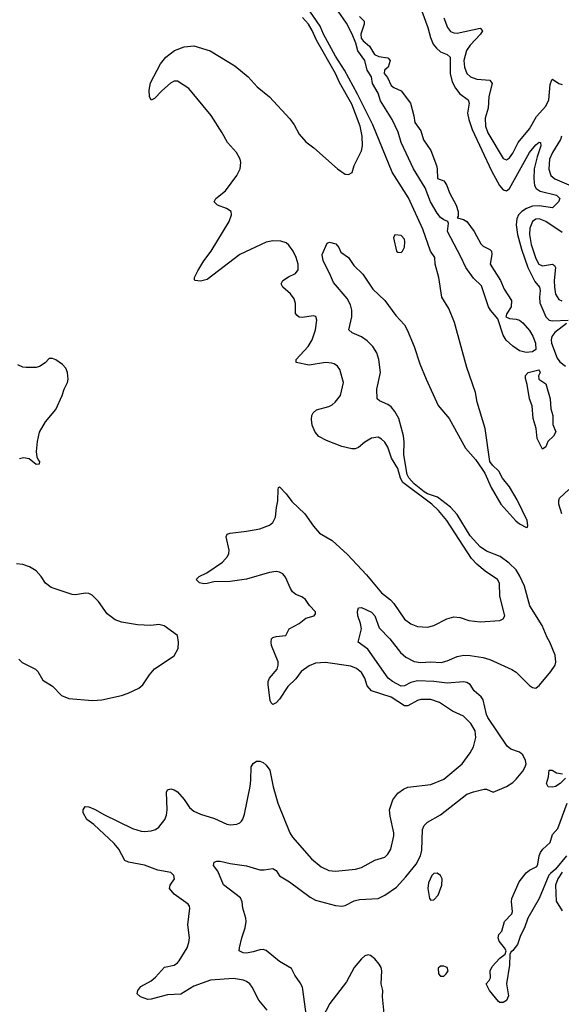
# Model space of a CAD drawing. Header units: inches. Extents: x 1682530 to 1839546, y 640742 to 791647.
# Tile 564 of 656: x 1821870 to 1825164, y 652165 to 658158. Entities that reach past the tile are written whole.
import ezdxf

# ---------------------------------------------------------------- set-up
doc = ezdxf.new("R2010")
doc.units = ezdxf.units.IN
doc.header["$MEASUREMENT"] = 0
doc.layers.add('B8625', color=7, linetype='Continuous')

msp = doc.modelspace()

# ---------------------------------------------------------------- linework, layer by layer
at = {"layer": 'B8625', "color": 5}
for points, elevation in [([(1823617.4, 652077.4), (1823590, 652269.2), (1823576.6, 652296.6), (1823543.1, 652343.1), (1823524, 652384), (1823450, 652426.2), (1823370, 652492.2), (1823350, 652498), (1823330, 652497.2), (1823290, 652483.9), (1823250, 652477.6), (1823230, 652478), (1823206, 652490), (1823206.6, 652510), (1823220.9, 652570), (1823241.6, 652630), (1823247.8, 652670), (1823246.3, 652690), (1823227.3, 652750), (1823223.7, 652790), (1823212.5, 652812.5), (1823110, 652892), (1823075.4, 652975.4), (1823049.2, 653010), (1823054, 653030), (1823070, 653037.1), (1823090, 653037.1), (1823150, 653022), (1823250, 653008.5), (1823330, 652984.4), (1823356.6, 652983.4), (1823410, 652992.4), (1823430, 652980.7), (1823450, 652948), (1823511.5, 652911.5), (1823636.5, 652816.5), (1823670, 652798.9), (1823790, 652765.8), (1823830, 652762), (1823850, 652766.5), (1823905.4, 652794.6), (1823937, 652803), (1824050, 652810.1), (1824090, 652830.2), (1824161, 652879), (1824219.6, 652940.4), (1824281.3, 653018.7), (1824307.8, 653070), (1824316, 653104), (1824320.5, 653230), (1824330, 653254), (1824350, 653274), (1824430, 653318), (1824590, 653443.8), (1824630, 653459.1), (1824694.4, 653474.4), (1824710, 653474.8), (1824750, 653456), (1824830, 653490.8), (1824870, 653516.3), (1824890, 653536.3), (1824930, 653583.7), (1824945.4, 653610), (1824949.7, 653630), (1824946.6, 653650), (1824930, 653683.7), (1824910, 653699.6), (1824857.5, 653717.5), (1824835.7, 653735.7), (1824717.4, 653910), (1824708.8, 653930), (1824690, 654017.6), (1824676.1, 654036.1), (1824634.3, 654074.3), (1824610, 654112.7), (1824590, 654124.9), (1824570, 654127.3), (1824470, 654119), (1824390, 654130.6), (1824290, 654134.2), (1824250, 654124.6), (1824210, 654103), (1824190, 654102.3), (1824138.3, 654130), (1824112, 654150), (1823986.7, 654326.7), (1823929.5, 654370), (1823948.3, 654450), (1823943.3, 654483.3), (1823926, 654530), (1823924.8, 654555.2), (1823930, 654578), (1823950, 654580.7), (1824010, 654551.6), (1824030, 654530.3), (1824056.8, 654456.8), (1824120.7, 654390), (1824185.7, 654305.7), (1824217.9, 654277.9), (1824270, 654252.7), (1824310, 654246.3), (1824370, 654250.6), (1824433.7, 654246.3), (1824470, 654255.6), (1824530, 654281.9), (1824570.5, 654289.5), (1824610, 654288.6), (1824690, 654276.6), (1824730, 654264.2), (1824863.8, 654203.8), (1824890, 654187.6), (1824970, 654106), (1824990, 654093.4), (1825010, 654090.4), (1825032.6, 654107.4), (1825100.9, 654190), (1825127, 654230), (1825131.4, 654248.6), (1825127.3, 654290), (1825094.5, 654370), (1825077.8, 654397.8), (1825047, 654470), (1824972.3, 654590), (1824940.7, 654710), (1824912.2, 654772.2), (1824889.4, 654810), (1824848, 654850), (1824793.4, 654890), (1824710, 654924), (1824670.5, 654950.5), (1824610, 655017.3), (1824530, 655147.1), (1824491.3, 655191.3), (1824411.6, 655251.6), (1824350, 655272.5), (1824330, 655284.8), (1824270, 655333.9), (1824237.2, 655370), (1824227.7, 655390), (1824206.9, 655510), (1824209.5, 655589.5), (1824204.6, 655624.6), (1824177.1, 655730), (1824152.7, 655772.7), (1824130, 655800.9), (1824110, 655816.4), (1824057.7, 655837.7), (1824044.2, 655850), (1824041.8, 655910), (1824064.4, 656010), (1824055, 656090), (1824042.2, 656130), (1824017.6, 656170), (1823983.1, 656203.1), (1823948.3, 656228.3), (1823891.6, 656251.6), (1823872.8, 656270), (1823889.3, 656350), (1823889.9, 656390), (1823883, 656423), (1823861.4, 656461.4), (1823778.8, 656558.8), (1823755.4, 656615.4), (1823715.1, 656690), (1823709.6, 656730), (1823741.2, 656798.8), (1823755.3, 656804.7), (1823793, 656793), (1823810.7, 656770.7), (1823823.5, 656743.5), (1823870.8, 656710), (1823902.8, 656662.8), (1823958, 656610), (1824017.3, 656517.3), (1824090, 656448.5), (1824157.8, 656357.8), (1824210, 656300.3), (1824227.5, 656270), (1824270, 656168.5), (1824304.6, 656064.6), (1824342.3, 655970), (1824414.4, 655810), (1824481.4, 655730), (1824581, 655550), (1824642.2, 655482.2), (1824683.1, 655423.1), (1824698.5, 655398.5), (1824738, 655310), (1824796, 655210), (1824888.1, 655108.1), (1824910, 655090.2), (1824952.8, 655067.2), (1824959, 655070), (1824960.2, 655079.8), (1824955.7, 655110), (1824895.9, 655235.9), (1824850, 655314), (1824807.4, 655367.4), (1824783.5, 655410), (1824746.3, 655446.3), (1824729.7, 655470), (1824700.5, 655670), (1824652, 655830), (1824643.2, 655890), (1824590, 656040.5), (1824515.3, 656315.3), (1824479.6, 656399.6), (1824438.5, 656470), (1824419.8, 656590), (1824397.7, 656670), (1824394.5, 656710), (1824369, 656750), (1824322.5, 656882.5), (1824234, 657074), (1824135.9, 657230), (1824018.1, 657518.1), (1823925.3, 657705.3), (1823846, 657850), (1823790, 657937), (1823718.7, 658070), (1823698.2, 658118.2), (1823616.4, 658236.4)], 360), ([(1823937.6, 658177.6), (1823964.4, 658150), (1823964.6, 658130), (1823944.9, 658070), (1823946.5, 658046.5), (1823958.4, 658030), (1823997.2, 657997.2), (1824027.3, 657947.3), (1824055.1, 657935.1), (1824110, 657925.4), (1824122.5, 657910), (1824110.7, 657869.3), (1824088.2, 657850), (1824086.8, 657830), (1824106.8, 657806.8), (1824130, 657758), (1824145.8, 657745.8), (1824190, 657725.6), (1824246.6, 657650), (1824267.2, 657572.8), (1824273, 657533), (1824310, 657481.7), (1824326.8, 657426.8), (1824370, 657361.5), (1824405, 657270), (1824410.2, 657249.8), (1824411.7, 657191.7), (1824450, 657177.5), (1824456.8, 657170), (1824468.6, 657150), (1824483.6, 657103.6), (1824524.6, 657030), (1824536.5, 656990), (1824536.8, 656963.2), (1824531.6, 656951.6), (1824570, 656942.8), (1824590, 656929.3), (1824634.4, 656870), (1824674.2, 656794.2), (1824690, 656779.5), (1824730, 656760.2), (1824739.4, 656750), (1824741.9, 656730), (1824732.3, 656670), (1824794.4, 656570), (1824817.8, 656517.8), (1824860.4, 656450), (1824860.2, 656410), (1824832.4, 656370), (1824827.7, 656350), (1824850, 656338.7), (1824890, 656335), (1824910, 656328.5), (1824930, 656313.4), (1824970, 656265.5), (1824991.5, 656231.5), (1825008, 656190), (1825009, 656151), (1824990, 656136.3), (1824950, 656132.6), (1824910, 656143.5), (1824870, 656170.8), (1824828.5, 656208.5), (1824810, 656238.2), (1824777.5, 656337.5), (1824733.7, 656390), (1824722.3, 656410), (1824679.2, 656539.2), (1824630, 656585.4), (1824582.7, 656650), (1824554.2, 656714.2), (1824471.6, 656870), (1824477.7, 656917.7), (1824474, 656930), (1824450, 656939.4), (1824430, 656955.2), (1824410, 656979.9), (1824368.2, 657050), (1824335.3, 657135.3), (1824265.5, 657250), (1824190.4, 657410), (1824172.8, 657472.8), (1824136.4, 657550), (1824065.2, 657665.2), (1824049.9, 657710), (1824016.5, 657770), (1824009.8, 657810), (1823984.1, 657850), (1823969.8, 657910), (1823927.7, 657967.7), (1823915, 658015), (1823893.3, 658070), (1823857.8, 658137.8), (1823807.1, 658210)], 340), ([(1824316.6, 658210), (1824353.2, 658110), (1824367.9, 658050), (1824385.5, 658010), (1824404.4, 657984.4), (1824430, 657962.3), (1824470, 657946.5), (1824487.6, 657930), (1824489.1, 657830), (1824500.8, 657780.8), (1824521, 657741), (1824547, 657707), (1824597.8, 657670), (1824603.5, 657650), (1824593.3, 657590), (1824601.7, 657550), (1824622.3, 657490), (1824739.1, 657239.1), (1824789, 657149), (1824810, 657123.2), (1824830, 657117.4), (1824850, 657130.2), (1824970, 657350.2), (1825010, 657395.9), (1825030, 657412.8), (1825037.3, 657410), (1825040.7, 657390), (1825016.9, 657323.1), (1824999.7, 657250), (1824996.3, 657190), (1825001.3, 657150), (1825011.3, 657131.3), (1825035.1, 657115.1), (1825134.3, 657090), (1825155.8, 657070), (1825147.5, 657050), (1825110, 657013.3), (1825030, 657024.5), (1824990, 657022.9), (1824953.6, 657010), (1824923.3, 656990), (1824904.2, 656970), (1824893, 656947), (1824890.5, 656910), (1824898.7, 656850), (1824921.9, 656761.9), (1824961.2, 656650), (1825004.2, 656564.2), (1825032.3, 656530), (1825035.9, 656510), (1825031.5, 656470), (1825034.4, 656434.4), (1825069.7, 656349.7), (1825090, 656330.1), (1825110, 656325), (1825206, 656330)], 360), ([(1823375.1, 652130), (1823324.4, 652190), (1823284.2, 652270), (1823269.8, 652289.8), (1823250, 652304.2), (1823231.8, 652311.8), (1823170, 652323.1), (1823030, 652313.1), (1822930, 652275.3), (1822850, 652228), (1822770, 652222.2), (1822670, 652196.7), (1822650, 652195.5), (1822604.7, 652210), (1822585.6, 652230), (1822589.7, 652250), (1822607.2, 652272.8), (1822670, 652309.1), (1822695.4, 652330), (1822750, 652391.5), (1822810, 652404.4), (1822830, 652418), (1822841.1, 652430), (1822887.8, 652510), (1822898.9, 652541.1), (1822902.4, 652570), (1822893.7, 652650), (1822906, 652750), (1822902.7, 652762.7), (1822894.2, 652774.2), (1822810, 652835.1), (1822782, 652870), (1822784.7, 652890), (1822811.1, 652930), (1822808, 652950), (1822790, 652968), (1822710, 652980.8), (1822630, 653012.8), (1822531.1, 653031.1), (1822510, 653040.9), (1822472.2, 653110), (1822445.1, 653145.1), (1822320.4, 653260.4), (1822278.4, 653290), (1822257, 653330), (1822256, 653350), (1822269, 653370), (1822290, 653366.4), (1822330, 653350.9), (1822381, 653321), (1822556.4, 653236.4), (1822610, 653218.6), (1822630, 653216.2), (1822670, 653220.8), (1822696.9, 653230), (1822717.1, 653242.9), (1822753.3, 653290), (1822763.1, 653316.9), (1822767.6, 653350), (1822763.5, 653456.5), (1822770, 653470.4), (1822790, 653476.5), (1822810, 653471.7), (1822830, 653458.9), (1822870, 653411.7), (1822902.4, 653362.4), (1822930, 653340.3), (1822970, 653322), (1823055.3, 653295.3), (1823130, 653260.9), (1823150, 653257.8), (1823190, 653260.9), (1823209.8, 653270.2), (1823219.3, 653280.7), (1823227.6, 653292.4), (1823236.9, 653323.1), (1823271.1, 653491.1), (1823276.4, 653530), (1823277.6, 653610), (1823289.7, 653630.3), (1823310, 653644.9), (1823330, 653646), (1823350, 653637.1), (1823370, 653620.4), (1823392, 653590), (1823411.3, 653490), (1823440.8, 653390), (1823512.4, 653210), (1823530, 653183), (1823644, 653050), (1823702.9, 653002.9), (1823750, 652979.7), (1823790, 652976.5), (1823912.3, 652987.7), (1823950, 652998), (1824030, 653043.1), (1824090, 653061.3), (1824110, 653079.3), (1824128.3, 653110), (1824146, 653190), (1824146.2, 653210), (1824123.4, 653310), (1824120.2, 653350), (1824139.1, 653410), (1824169.9, 653450), (1824205, 653475), (1824230, 653486.1), (1824370, 653502.6), (1824450, 653535), (1824560.9, 653630), (1824610, 653696.5), (1824630, 653733), (1824644.6, 653790), (1824639.8, 653830), (1824614.8, 653874.8), (1824570, 653919.8), (1824502, 653950), (1824422.5, 654002.5), (1824370, 654019.8), (1824310, 654020.3), (1824290, 654015.3), (1824230, 653981.9), (1824210, 653982.5), (1824130, 654034.7), (1824010, 654074), (1823984.2, 654104.2), (1823968.9, 654150), (1823950, 654184.4), (1823918.9, 654210), (1823883.8, 654223.8), (1823730, 654246.6), (1823670, 654240.8), (1823630, 654225.3), (1823582.2, 654190), (1823550, 654147.1), (1823500.5, 654099.5), (1823450, 654022), (1823430, 653999.5), (1823409.5, 653989.5), (1823399.3, 653999.3), (1823394, 654014), (1823381.4, 654110), (1823382.4, 654130), (1823390, 654150.4), (1823435.2, 654204.8), (1823443.1, 654230), (1823442, 654250), (1823402.7, 654350), (1823398.9, 654370), (1823402, 654390), (1823410, 654398), (1823430, 654404.4), (1823489.3, 654410.7), (1823509.3, 654450), (1823570, 654483.7), (1823610, 654516.3), (1823662, 654530), (1823670, 654542), (1823670, 654554), (1823633.6, 654593.6), (1823609, 654630), (1823585.4, 654645.4), (1823550, 654659.6), (1823530, 654676.2), (1823516.4, 654696.4), (1823486, 654766), (1823470, 654785.6), (1823450, 654796), (1823430, 654798.7), (1823390, 654794.2), (1823250, 654753.7), (1823150, 654738.3), (1823050, 654735.8), (1823010, 654725.7), (1822990, 654725.3), (1822963.7, 654730), (1822944, 654750), (1822962, 654770), (1823008.2, 654791.8), (1823103.7, 654856.3), (1823134, 654890), (1823142.4, 654910), (1823144.2, 654930), (1823126.6, 655010), (1823132.9, 655027.1), (1823150, 655033.4), (1823250, 655044.2), (1823330, 655059), (1823390, 655081.7), (1823410, 655097.1), (1823426.6, 655130), (1823432, 655190), (1823440.7, 655230), (1823442, 655298), (1823444, 655310), (1823450, 655314.8), (1823490, 655272.4), (1823525.1, 655225.1), (1823604.2, 655150), (1823656.3, 655076.3), (1823693.1, 655033.1), (1823770, 654987.9), (1823863.6, 654903.6), (1823979.8, 654779.8), (1824070, 654670.4), (1824126.3, 654626.3), (1824145.5, 654605.5), (1824210, 654510.3), (1824250, 654481.8), (1824290, 654465.8), (1824350, 654460.3), (1824390, 654471.3), (1824467.8, 654512.2), (1824510, 654524.7), (1824550, 654519.6), (1824601.2, 654501.2), (1824670, 654493.7), (1824790, 654501.3), (1824810, 654510.7), (1824821.6, 654530), (1824791, 654650), (1824788.8, 654728.8), (1824777.2, 654750), (1824701.3, 654801.3), (1824650, 654844.5), (1824618.6, 654878.6), (1824467.8, 655110), (1824418.4, 655170), (1824376, 655210), (1824201.2, 655341.2), (1824187.1, 655367.1), (1824170, 655426), (1824131.3, 655490), (1824110, 655555.6), (1824090, 655586.3), (1824070, 655606), (1824050, 655616.3), (1824010, 655611.3), (1823970, 655587.3), (1823930, 655554), (1823910, 655545.6), (1823890, 655546), (1823830, 655559.7), (1823737, 655597), (1823690, 655620.5), (1823667, 655647), (1823649.7, 655690), (1823644.1, 655724.1), (1823647.2, 655750), (1823654.7, 655765.3), (1823676.2, 655783.8), (1823750, 655804), (1823770, 655813.4), (1823789.6, 655830), (1823820.4, 655870), (1823839.7, 655950), (1823816.9, 656030), (1823802.9, 656050), (1823782.9, 656062.9), (1823768.4, 656068.4), (1823730, 656070.9), (1823630, 656054.5), (1823552, 656072), (1823551.3, 656090), (1823624.4, 656170), (1823649.8, 656210), (1823669.8, 656270), (1823678, 656330), (1823671, 656351), (1823655.8, 656355.8), (1823590, 656346.2), (1823570, 656348.1), (1823557.2, 656357.2), (1823548.2, 656370), (1823548.2, 656430), (1823539.1, 656459.1), (1823517.8, 656490), (1823470.9, 656530), (1823461.5, 656550), (1823470, 656570.2), (1823505.9, 656594.1), (1823547.6, 656612.4), (1823564.2, 656635.8), (1823563.1, 656670), (1823551.6, 656710), (1823532.5, 656750), (1823506.7, 656786.7), (1823490, 656800.3), (1823459, 656810), (1823410, 656812.5), (1823370, 656805), (1823210, 656729.2), (1823010, 656576.9), (1822970, 656567.2), (1822938, 656570), (1822934, 656574), (1822932.7, 656590), (1822953.3, 656630), (1822990, 656690.3), (1823034.7, 656750), (1823145.1, 656930), (1823158, 656970), (1823157.2, 656990), (1823129, 657010), (1823073.2, 657030), (1823052.7, 657050), (1823063.7, 657070), (1823122.7, 657117.3), (1823190.9, 657210), (1823210.7, 657250), (1823214.6, 657290), (1823210.6, 657310), (1823188.7, 657350), (1823133.3, 657410), (1823102.3, 657470), (1823035.2, 657575.2), (1822899.8, 657740.2), (1822830, 657783.5), (1822810, 657783.5), (1822788.1, 657771.9), (1822734, 657726), (1822690, 657679.3), (1822670, 657669.2), (1822659.3, 657690), (1822657.6, 657730), (1822666.5, 657773.5), (1822726.6, 657890), (1822759.3, 657930), (1822812.7, 657970), (1822870, 657993.7), (1822930, 657999.3), (1823028.1, 657968.1), (1823177.9, 657877.9), (1823260.3, 657810), (1823315.3, 657750), (1823389.5, 657689.5), (1823514, 657554), (1823539, 657519), (1823570, 657462.3), (1823610, 657415.6), (1823658.9, 657378.9), (1823802.8, 657250), (1823850, 657218.8), (1823870, 657216), (1823891.9, 657228.1), (1823903.7, 657270), (1823950, 657360.7), (1823955.3, 657390), (1823952.7, 657450), (1823941.9, 657510), (1823890, 657644.5), (1823816.1, 657776.1), (1823791.1, 657830), (1823674.6, 658034.6), (1823650, 658092.7), (1823627.3, 658130), (1823590, 658172.2)], 380), ([(1824450.1, 658170), (1824471.2, 658111.2), (1824490, 658086.5), (1824510, 658077.8), (1824530, 658076.4), (1824670, 658107.2), (1824684.9, 658090), (1824672, 658070), (1824610, 658003.6), (1824588.7, 657971.3), (1824571.8, 657910), (1824574.9, 657870), (1824590.1, 657830.1), (1824611.3, 657811.3), (1824650, 657796.8), (1824729.5, 657789.5), (1824743, 657770), (1824723.4, 657690), (1824720.1, 657619.9), (1824702, 657558), (1824703.4, 657510), (1824718.1, 657470), (1824810, 657312.8), (1824830, 657305.4), (1824850, 657316.5), (1824870, 657346.3), (1824901.1, 657410), (1824970, 657494.5), (1825014.2, 657570), (1825070, 657631.1), (1825088.8, 657670), (1825096.2, 657763.8), (1825107, 657793), (1825110, 657795.8), (1825150, 657770.2), (1825170, 657763.2)], 380), ([(1825164.8, 657450), (1825159.3, 657430), (1825110.1, 657350), (1825091.6, 657310), (1825088.6, 657248.6), (1825101.1, 657210), (1825124.6, 657190), (1825210, 657153.9)], 380), ([(1825170, 656862), (1825070, 656929.9), (1825030, 656946.6), (1825010, 656944.7), (1824989.4, 656930), (1824973.8, 656890), (1824970.6, 656850), (1824981.3, 656790), (1825010, 656705.3), (1825027.9, 656670), (1825050, 656659.3), (1825110, 656670.7), (1825122.1, 656662.1), (1825128.6, 656650), (1825120.6, 656570), (1825122.7, 656530), (1825130, 656488.4), (1825150, 656456.1), (1825167.2, 656447.2)], 380), ([(1825196.2, 656310), (1825124.9, 656255.1), (1825107.5, 656230), (1825102.8, 656210), (1825104.3, 656190), (1825138.6, 656098.6), (1825156.3, 656076.3), (1825190, 656050.1)], 360), ([(1821870, 655487.7), (1821893.2, 655493.2), (1821926.8, 655486.8), (1821970, 655452), (1821990, 655454), (1821993.2, 655470), (1821982, 655482), (1821976.5, 655496.5), (1821972.7, 655530), (1821978.4, 655590), (1821991.3, 655648.7), (1822027, 655710), (1822090, 655786), (1822128, 655870), (1822139.7, 655910), (1822160.4, 655950), (1822165.4, 655970), (1822161.1, 656010), (1822150, 656037), (1822130, 656060.5), (1822090, 656087.6), (1822070, 656096.3), (1822050, 656095.1), (1822024.9, 656070), (1821990, 656047.3), (1821970, 656040.9), (1821910, 656040.7), (1821890, 656043.7), (1821858, 656058)], 420), ([(1825166.8, 655150), (1825150, 655209.2), (1825148.7, 655231.3), (1825154.3, 655245.7), (1825210, 655298.8)], 340), ([(1821865.4, 654265.4), (1821886, 654246), (1821965.4, 654205.4), (1821981.1, 654190), (1822010, 654138.4), (1822070, 654101.1), (1822124.1, 654044.1), (1822170, 654025.7), (1822313.5, 654013.5), (1822370, 654018.9), (1822490, 654044.9), (1822530, 654058.9), (1822594.5, 654090), (1822619.6, 654110), (1822658.7, 654170), (1822690, 654208), (1822810, 654286.8), (1822834.5, 654330), (1822837, 654370), (1822829.3, 654410), (1822748.4, 654468.4), (1822716.2, 654476.2), (1822668.2, 654471.8), (1822585.8, 654474.2), (1822490, 654491.7), (1822450, 654504.9), (1822402.3, 654542.3), (1822350, 654617.6), (1822310, 654655.6), (1822290, 654666), (1822270, 654668), (1822210, 654658.3), (1822190, 654659.7), (1822062.5, 654702.5), (1822028, 654728), (1822000.5, 654770), (1821970, 654803.6), (1821930, 654827.8), (1821890, 654842.4), (1821850, 654845.6)], 420), ([(1825190, 653542.4), (1825157.6, 653510), (1825130, 653491.9), (1825110, 653486.1), (1825083.5, 653490), (1825075.2, 653510), (1825086, 653550), (1825090, 653590.7), (1825109.7, 653590.3), (1825134.5, 653574.5), (1825172.5, 653567.5)], 340), ([(1825196.3, 653070), (1825130, 652987.5), (1825097.6, 652962.4), (1825089.4, 652950.6), (1825029.7, 652810), (1824960.1, 652690), (1824939.6, 652630), (1824916, 652584), (1824898.9, 652530), (1824870, 652492.7), (1824857.1, 652482.9), (1824852, 652468), (1824850, 652404), (1824831.2, 652290), (1824843, 652217), (1824830, 652188.1), (1824810, 652175.8), (1824790, 652175.8), (1824781.6, 652181.6), (1824728.6, 652250), (1824708.3, 652290), (1824726, 652310), (1824733.1, 652326.9), (1824731.6, 652370), (1824744, 652396), (1824790, 652445.5), (1824822.7, 652470), (1824829.6, 652490), (1824819.7, 652510), (1824786, 652550), (1824780.9, 652570), (1824784.8, 652590), (1824802.9, 652610), (1824819.1, 652670), (1824863.3, 652716.7), (1824868.4, 652730), (1824861.1, 652790), (1824862.7, 652810), (1824907.3, 652910), (1824950, 652965.2), (1824970, 652981.4), (1825015.5, 653004.5), (1825021.5, 653018.5), (1825028.9, 653070), (1825038.1, 653090), (1825052.7, 653110), (1825096.8, 653150), (1825110, 653199.7), (1825144, 653236), (1825199.3, 653390)], 340), ([(1825169.6, 652970.4), (1825143.6, 652930), (1825128.2, 652890), (1825132.2, 652792.2), (1825170, 652733.8)], 360), ([(1824087, 652110), (1824077.3, 652210), (1824078.2, 652250), (1824068.1, 652290), (1824071.9, 652370), (1824068.4, 652390), (1824057.2, 652410), (1824030, 652442), (1824003.3, 652463.3), (1823990, 652467), (1823970, 652459.8), (1823950, 652442.6), (1823904.1, 652390), (1823857.7, 652302.3), (1823756.5, 652170), (1823690, 652042.7)], 360)]:
    msp.add_lwpolyline(points, dxfattribs=dict(at, elevation=elevation))
for points, elevation in [([(1824152, 656848), (1824144.7, 656830), (1824162.8, 656750), (1824170, 656742.8), (1824190, 656741), (1824199, 656750), (1824210, 656774), (1824213.3, 656806.7), (1824210, 656822), (1824190, 656844)], 380), ([(1825050, 655545.1), (1825018.4, 655610), (1825012.3, 655670), (1824992.3, 655730), (1824987.6, 655807.6), (1824969.9, 655850), (1824957.6, 655937.6), (1824946, 655974), (1824946.6, 655993.4), (1824962.9, 656010), (1825026.8, 656026.8), (1825030, 656026), (1825035.3, 656010), (1825026.4, 655990), (1825028.4, 655970), (1825070, 655940.9), (1825097, 655850), (1825099.7, 655790), (1825111.8, 655750), (1825113.8, 655693.8), (1825130.6, 655650), (1825117.4, 655622.6), (1825083.1, 655590), (1825070, 655559.3)], 340), ([(1824410, 652963.7), (1824390, 652960.9), (1824377.3, 652950), (1824356.1, 652903.9), (1824352.4, 652870), (1824363, 652810), (1824370, 652798.8), (1824390, 652802), (1824415.1, 652830), (1824438.3, 652890), (1824438.7, 652930), (1824430, 652949.2)], 360), ([(1824450, 652398.3), (1824430, 652398.3), (1824415.3, 652384.7), (1824416.9, 652350), (1824430, 652336), (1824450, 652337.4), (1824464.7, 652350), (1824476.1, 652370), (1824470.9, 652390)], 360)]:
    msp.add_lwpolyline(points, close=True, dxfattribs=dict(at, elevation=elevation))

doc.saveas('drawing.dxf')
